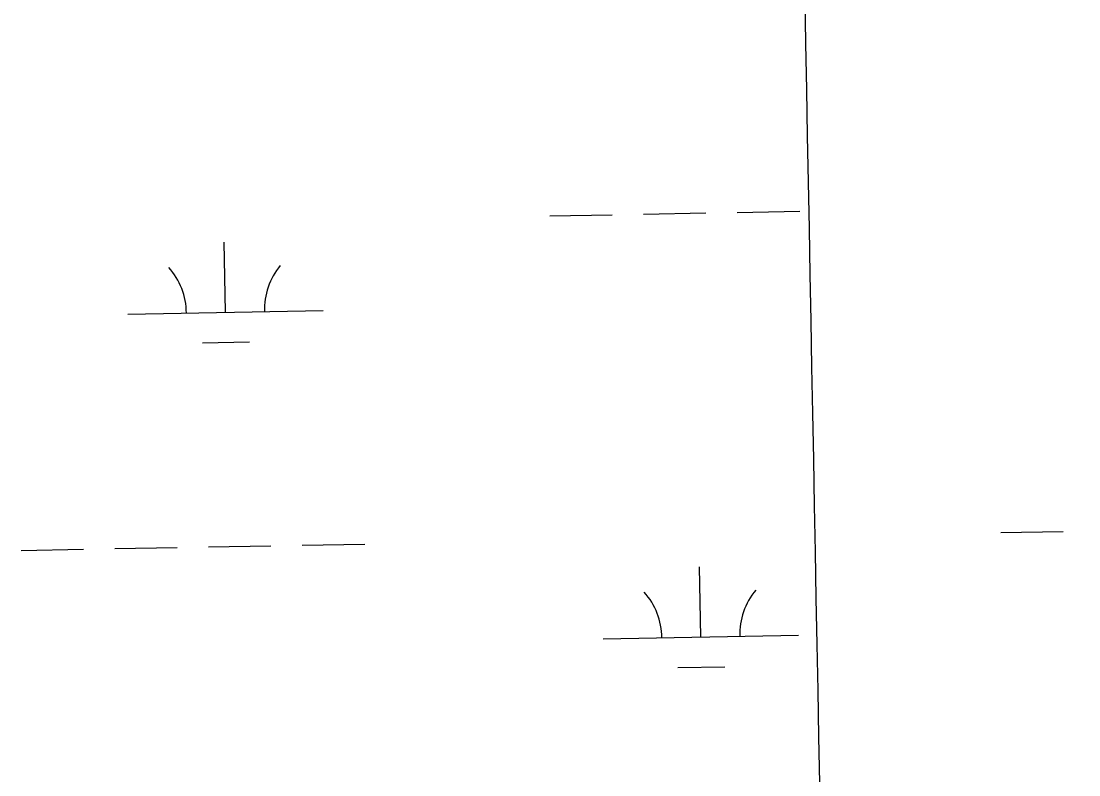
# Model space of a CAD drawing. Extents: x 3957609 to 3995875, y 234277 to 260273.
# Drawn here: x 3966489 to 3967030, y 255543 to 255930 of the extents above; entities that cross this region are included whole.
import ezdxf

# ---------------------------------------------------------------- set-up
doc = ezdxf.new("R2010")
doc.units = 0
doc.layers.add('V-GRID-MAJR', color=7, linetype='Continuous')
doc.layers.add('V-WETL-SWMP', color=7, linetype='Continuous')

msp = doc.modelspace()

# ---------------------------------------------------------------- linework, layer by layer
at = {"layer": 'V-GRID-MAJR'}
msp.add_spline([(3967193.104, 239799.451), (3967136.284, 242827.44), (3967022.571, 248887.277), (3966908.859, 254947.105), (3966851.966, 257978.948)], degree=3, dxfattribs=at)
at = {"layer": 'V-WETL-SWMP'}
for p, q in [((3966759.467, 255829.953), (3966791.461, 255830.535)), ((3966807.459, 255830.826), (3966839.453, 255831.408)), ((3966855.451, 255831.699), (3966887.445, 255832.281)), ((3966593.274, 255780.494), (3966592.62, 255816.488)), ((3966543.283, 255779.585), (3966643.266, 255781.403)), ((3966581.557, 255764.847), (3966605.553, 255765.284)), ((3966990.456, 255667.625), (3967022.451, 255668.207)), ((3966488.631, 255658.5), (3966520.626, 255659.082)), ((3966536.623, 255659.373), (3966568.618, 255659.955)), ((3966584.615, 255660.246), (3966616.61, 255660.827)), ((3966632.607, 255661.118), (3966664.602, 255661.7)), ((3966836.812, 255614.081), (3966836.157, 255650.075)), ((3966786.82, 255613.172), (3966886.804, 255614.99)), ((3966825.094, 255598.434), (3966849.09, 255598.871))]:
    msp.add_line(p, q, dxfattribs=at)
for centre, start, end in [((3966538.032, 255779.964), 0.26988, 41.81354), ((3966648.499, 255781.973), 140.26988, 181.81353), ((3966781.569, 255613.551), 0.26988, 41.81354), ((3966892.037, 255615.56), 140.26988, 181.81353)]:
    msp.add_arc(centre, 35.246, start, end, dxfattribs=at)

doc.saveas('drawing.dxf')
